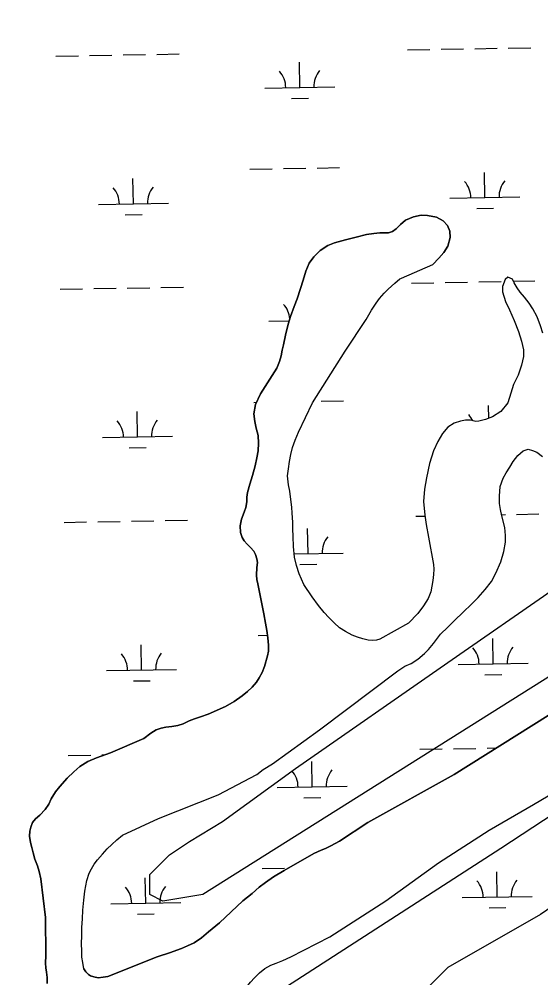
# Model space of a CAD drawing. Extents: x 3903937 to 3942190, y 260677 to 286651.
# Drawn here: x 3924328 to 3925073, y 269240 to 270608 of the extents above; entities that cross this region are included whole.
import ezdxf

# ---------------------------------------------------------------- set-up
doc = ezdxf.new("R2010")
doc.units = 0
for name, color, linetype in [('V-SITE-VEGE', 7, 'Continuous'), ('V-TOPO-SHOR', 7, 'Continuous'), ('V-WETL-SWMP', 7, 'Continuous')]:
    doc.layers.add(name, color=color, linetype=linetype)

msp = doc.modelspace()

# ---------------------------------------------------------------- linework, layer by layer
at = {"layer": 'V-SITE-VEGE'}
msp.add_lwpolyline([(3925554.4, 270116), (3925932.7, 270314.7), (3926244.8, 270532.3), (3926386.6, 270598.5), (3926462.3, 270608), (3926471.8, 270570.2), (3926433.9, 270532.3), (3926282.6, 270437.7), (3926121.8, 270333.6), (3925781.4, 270125.4), (3925251.8, 269775.3), (3924589.8, 269359), (3924533, 269349.6), (3924514.1, 269359), (3924514.1, 269387.4), (3924542.5, 269415.8), (3924570.8, 269434.7), (3924618.1, 269463.1), (3924722.2, 269538.8), (3924939.7, 269690.2)], close=True, dxfattribs=at)
msp.add_lwpolyline([(3925251.8, 269453.6), (3925072.1, 269330.6), (3924939.7, 269254.9), (3924882.9, 269198.2), (3924797.8, 269131.9), (3924684.3, 269056.2), (3924485.7, 268961.6), (3924343.9, 268885.9), (3924239.8, 268829.2), (3924031.8, 268734.5), (3923899.4, 268649.4), (3923823.7, 268602.1), (3923795.3, 268630.4), (3924220.9, 268914.3), (3924589.8, 269150.9), (3925015.3, 269425.3), (3926140.7, 270163.3)], dxfattribs=at)
at = {"layer": 'V-TOPO-SHOR'}
for points in [[(3924652.8, 269926.1), (3924653.7, 269932.6), (3924657.2, 269944.7), (3924660.8, 269957.1), (3924664.7, 269970.7), (3924667.3, 269982.3), (3924668.8, 269992.2), (3924669.4, 270003.1), (3924668.8, 270014.1), (3924666.2, 270024.6), (3924664, 270033.8), (3924662.7, 270044.9), (3924665.1, 270058.4), (3924672.2, 270073.5), (3924695.8, 270110.1), (3924699.3, 270119.6), (3924701.7, 270127.5), (3924703.2, 270135.7), (3924705.2, 270143.4), (3924707.9, 270157.2), (3924711.7, 270172.6), (3924715.1, 270183.7), (3924720.2, 270197.9), (3924724.8, 270209.2), (3924729.3, 270223.9), (3924733, 270235.8), (3924736.9, 270248.5), (3924741.8, 270260), (3924748.3, 270268.9), (3924757.7, 270278), (3924768.3, 270285), (3924778, 270288.9), (3924793.5, 270293.2), (3924808.7, 270296.9), (3924823.7, 270300.9), (3924834, 270302.1), (3924842.7, 270303), (3924849.6, 270303), (3924855.2, 270303.2), (3924860.6, 270305.1), (3924866, 270308.9), (3924872.4, 270315.1), (3924879.3, 270321), (3924890.6, 270325.9), (3924901.5, 270328.2), (3924910.9, 270327.9), (3924923.4, 270325.3), (3924933.3, 270320.3), (3924939.3, 270313.5), (3924942.5, 270305.5), (3924943.2, 270296.4), (3924939.6, 270284.2), (3924933.9, 270274.9), (3924926.8, 270267), (3924918.1, 270258.1)], [(3924984, 270034.4), (3924979.6, 270034), (3924976, 270034.7), (3924971.4, 270035.7), (3924964.9, 270035.8), (3924957.9, 270034.4), (3924948.7, 270031.4), (3924939.9, 270026), (3924932.1, 270016.7), (3924925.6, 270005.2), (3924919.2, 269992.1), (3924913.8, 269974.1), (3924909.2, 269953.7), (3924906.6, 269937.2), (3924905.1, 269919.9), (3924907, 269900.5), (3924909, 269886.8), (3924912.2, 269869.1), (3924919.3, 269830.1), (3924919.6, 269823.4), (3924919.1, 269815.5), (3924918.2, 269806.9), (3924917, 269798.9), (3924915.5, 269791.1), (3924911.8, 269781.5), (3924905.2, 269770.8), (3924896.7, 269759.9), (3924883.4, 269746.2), (3924842.7, 269723.4), (3924837.9, 269722.1), (3924832.3, 269721.3), (3924825.9, 269721.9), (3924818.2, 269723.9), (3924811, 269726.2), (3924803.4, 269729), (3924793.6, 269734.1), (3924785, 269739.7), (3924777.3, 269746.6), (3924769.7, 269754.1), (3924763.1, 269761.6), (3924755.1, 269771.6), (3924746.3, 269783.9), (3924734.3, 269801.5), (3924727.6, 269816.5), (3924723.6, 269828.5), (3924721, 269840.4), (3924719.6, 269855.7), (3924719, 269869.7), (3924718.7, 269880.7), (3924718.4, 269890.4), (3924717.4, 269903.4), (3924716.9, 269911.5), (3924715.6, 269922.7), (3924714, 269934.7), (3924712.4, 269943.6), (3924711.1, 269956.3), (3924712.1, 269966.5), (3924713.6, 269976.8), (3924715.5, 269986.7), (3924718.2, 269996.7), (3924721.6, 270007.5), (3924726.8, 270018.8), (3924746.4, 270060.5), (3924793.3, 270134.3), (3924823, 270179.6), (3924830.8, 270192.6), (3924837.3, 270203), (3924842.1, 270209.3), (3924848.7, 270217.2), (3924854.7, 270222.8), (3924863.9, 270231.2), (3924871.1, 270237.3), (3924873.8, 270238.6), (3924918.1, 270258.1)], [(3925075.2, 270160.1), (3925072.2, 270170.5), (3925067.2, 270183.4), (3925061.1, 270194.8), (3925055.9, 270202.6), (3925049.2, 270211.3), (3925043.1, 270218.7), (3925038.5, 270224.6), (3925034.6, 270231.6), (3925032, 270237), (3925025.6, 270239.7), (3925021.4, 270236.7), (3925017.6, 270226.8)], [(3925017.6, 270226.8), (3925017.8, 270219.2), (3925022.2, 270205), (3925027.7, 270193.1), (3925034.5, 270177.9), (3925040.6, 270162.3), (3925045, 270148.6), (3925047.6, 270136.3), (3925047.6, 270126.8), (3925044.7, 270114.1), (3925040.1, 270100.3), (3925033.3, 270086.7), (3925029.8, 270074.6), (3925025.3, 270060.8), (3925015.4, 270048.3), (3925003.7, 270040.4), (3924993.5, 270036.7), (3924984, 270034.4)], [(3924420.1, 269252.8), (3924418.9, 269262.1), (3924417.3, 269269.7), (3924417.1, 269277.9), (3924416.8, 269289.7), (3924417.2, 269299.8), (3924417.3, 269312.2), (3924418.1, 269324.2), (3924418.7, 269336.7), (3924420, 269351.2), (3924421.7, 269363.9), (3924424.6, 269379.1), (3924427.8, 269389.3), (3924431, 269395.5), (3924435, 269402.3), (3924439.7, 269408.5), (3924446.6, 269416.5), (3924453.6, 269424), (3924460.1, 269430.4), (3924467, 269437), (3924475.4, 269443.6), (3924526.9, 269467.6), (3924612, 269501.1), (3924666.9, 269530.4), (3924676.2, 269537.2), (3924689.3, 269545.4), (3924756.4, 269593.8), (3924868.2, 269678.2), (3924878.3, 269684.7), (3924887.2, 269688.8), (3924896.9, 269694.7), (3924906.6, 269702.7), (3924912, 269708.6), (3924919.2, 269717.1), (3924929.5, 269730.5), (3924939.7, 269740.7), (3924950.1, 269750.8), (3924960.8, 269760.9), (3924974.3, 269774.2), (3924982.9, 269783), (3924993.1, 269794.4), (3925001.9, 269805.9), (3925008.2, 269817.7), (3925015.5, 269833.9), (3925019.9, 269848.5), (3925022.1, 269861.7), (3925022, 269871.3), (3925020.9, 269882.5), (3925016.7, 269899.3), (3925014.9, 269908.2), (3925013.7, 269917.1), (3925013.4, 269927.4), (3925014.6, 269941), (3925018.9, 269953.3), (3925022.9, 269960.5), (3925028.3, 269968.7), (3925033.2, 269977.1), (3925039.8, 269985.4), (3925047.4, 269991.9), (3925054.2, 269994.4), (3925060.7, 269992.6), (3925066.6, 269990.2), (3925074.8, 269984)], [(3924367.7, 269232.1), (3924367.7, 269240.5), (3924366.9, 269248.1), (3924365.8, 269254.5), (3924365.6, 269261.3), (3924365.7, 269272.2), (3924365.2, 269326.4), (3924358.5, 269381.4), (3924356.5, 269392), (3924353.8, 269400), (3924350.1, 269409.7), (3924347.6, 269418.7), (3924345.8, 269426.1), (3924343.9, 269433.1), (3924342.6, 269442.5), (3924342.9, 269449.2), (3924344.5, 269455), (3924346.8, 269461.7), (3924351.1, 269467), (3924357.5, 269472.5), (3924365.1, 269480.2), (3924370, 269487.9), (3924373.6, 269495.5), (3924379.6, 269505.6), (3924385.8, 269513.4), (3924396.3, 269524.9), (3924405.6, 269534.1), (3924414.6, 269541.9), (3924425.9, 269549), (3924438.2, 269554.2), (3924458, 269561), (3924505.6, 269581.6), (3924515.9, 269589.3), (3924523.5, 269594), (3924530.7, 269596.3), (3924537.2, 269598), (3924545.6, 269598.8), (3924554.3, 269600.4), (3924561.8, 269602.8), (3924570.3, 269606.8), (3924577.9, 269609.9), (3924586.7, 269612.8), (3924597.5, 269616.5), (3924622.2, 269627.4), (3924634.6, 269634.4), (3924646.2, 269642.7), (3924653.6, 269648.5), (3924660.4, 269655.1), (3924666.4, 269662.1), (3924670.6, 269668), (3924674.6, 269675.7), (3924678, 269684.4), (3924682.5, 269699.8), (3924683.7, 269706.2), (3924683.8, 269715), (3924682.9, 269725.2), (3924681.2, 269735.9), (3924679.4, 269746.2), (3924676.9, 269759.6), (3924668.3, 269802.3), (3924667.1, 269808.4), (3924666.6, 269814.8), (3924667.2, 269825.5), (3924667.8, 269833), (3924667.1, 269838.1), (3924665.4, 269844), (3924662.7, 269849), (3924658.2, 269854), (3924653.4, 269858.8), (3924649.2, 269863.7), (3924646.2, 269868.5), (3924643.7, 269875.4), (3924643.2, 269885.3), (3924645.4, 269894.8), (3924649.1, 269904.4), (3924651.4, 269911.4), (3924652.7, 269919.1), (3924652.8, 269926.1)], [(3924420.1, 269252.8), (3924422.9, 269248.9), (3924425.2, 269246.3), (3924426.9, 269244.8), (3924429.8, 269243.2), (3924434.4, 269241.7), (3924440.4, 269240.3), (3924447.9, 269241), (3924454.3, 269242.3), (3924524.9, 269269.9), (3924543.6, 269276.5), (3924553.1, 269279.5), (3924559.7, 269282), (3924567.9, 269285.6), (3924577.6, 269290.3), (3924587.9, 269297.4), (3924598, 269305.8), (3924613.7, 269318.8), (3924647, 269350.1), (3924660.5, 269360.7), (3924670.6, 269369.3), (3924679.3, 269376.4), (3924691.1, 269384.3), (3924705.9, 269393.5), (3924748.3, 269417.8), (3924758.9, 269422.3), (3924764.9, 269424.8), (3924772.9, 269428.6), (3924785, 269435.4), (3924825.5, 269461.9), (3924948.8, 269530.4), (3925082.8, 269614.4)], [(3924658.1, 269233.9), (3924663.6, 269240.2), (3924670.8, 269247.4), (3924678.7, 269253.6), (3924686.9, 269258.1), (3924694.6, 269261.2), (3924704.2, 269265), (3924715.8, 269270.1), (3924771.3, 269298.5), (3924851.4, 269350.2), (3924926.4, 269404.2), (3924998.6, 269450.7), (3925062, 269487.3), (3925140.1, 269533.4)]]:
    msp.add_lwpolyline(points, dxfattribs=at)
at = {"layer": 'V-WETL-SWMP'}
for p, q in [((3924428.3, 270556.1), (3924460.3, 270556.7)), ((3924476.3, 270557), (3924508.3, 270557.5)), ((3924524.3, 270557.8), (3924556.3, 270558.4)), ((3924882.2, 270564.1), (3924914.2, 270564.7)), ((3924930.2, 270565), (3924962.1, 270565.5)), ((3924978.1, 270565.8), (3925010.1, 270566.4)), ((3925026.1, 270566.6), (3925058.1, 270567.2)), ((3924380.3, 270555.3), (3924412.3, 270555.8)), ((3924728.5, 270510.7), (3924727.9, 270546.6)), ((3924678.5, 270509.8), (3924778.5, 270511.5)), ((3924716.8, 270495), (3924740.8, 270495.4)), ((3924657.1, 270393.9), (3924689.1, 270394.5)), ((3924705.1, 270394.8), (3924737.1, 270395.4)), ((3924753.1, 270395.6), (3924785.1, 270396.2)), ((3924490.9, 270344.6), (3924490.3, 270380.6)), ((3924992.7, 270353.4), (3924992.1, 270389.4)), ((3924942.7, 270352.5), (3925042.7, 270354.3)), ((3924440.9, 270343.7), (3924540.9, 270345.5)), ((3924981, 270337.8), (3925005, 270338.2)), ((3924479.2, 270328.9), (3924503.2, 270329.4)), ((3924888, 270231.5), (3924920, 270232)), ((3924936, 270232.3), (3924968, 270232.9)), ((3924984, 270233.2), (3925016, 270233.7)), ((3925033.4, 270234), (3925064, 270234.6)), ((3924386.2, 270222.6), (3924418.2, 270223.2)), ((3924434.2, 270223.5), (3924466.2, 270224.1)), ((3924482.2, 270224.3), (3924514.2, 270224.9)), ((3924530.2, 270225.2), (3924562.2, 270225.7)), ((3924684.3, 270177.1), (3924713.3, 270177.7)), ((3924663, 270061.3), (3924666.5, 270061.4)), ((3924759, 270063), (3924791, 270063.6)), ((3924998.3, 270038.4), (3924998, 270056.8)), ((3924496.8, 270012), (3924496.1, 270048)), ((3924446.8, 270011.1), (3924546.7, 270012.8)), ((3924485, 269996.3), (3924509, 269996.7)), ((3925016.4, 269901), (3925021.9, 269901.1)), ((3925037.8, 269901.4), (3925069.8, 269902)), ((3924392, 269890), (3924424, 269890.6)), ((3924440, 269890.9), (3924472, 269891.4)), ((3924488, 269891.7), (3924520, 269892.3)), ((3924536, 269892.6), (3924568, 269893.1)), ((3924893.9, 269898.9), (3924907.2, 269899.1)), ((3924740.2, 269845.4), (3924739.6, 269881.4)), ((3924720.6, 269845.1), (3924790.2, 269846.3)), ((3924728.5, 269829.8), (3924752.5, 269830.2)), ((3924668.8, 269728.7), (3924682.3, 269728.9)), ((3925004.4, 269688.2), (3925003.8, 269724.2)), ((3924502.6, 269679.3), (3924502, 269715.3)), ((3924954.4, 269687.3), (3925054.4, 269689)), ((3924452.6, 269678.5), (3924552.6, 269680.2)), ((3924992.7, 269672.5), (3925016.7, 269673)), ((3924490.9, 269663.7), (3924514.9, 269664.1)), ((3924445.9, 269558.2), (3924450.1, 269558.3)), ((3924899.7, 269566.2), (3924931.7, 269566.8)), ((3924947.7, 269567.1), (3924979.7, 269567.6)), ((3924995.7, 269567.9), (3925009, 269568.2)), ((3924397.9, 269557.4), (3924429.9, 269558)), ((3924746.1, 269512.8), (3924745.4, 269548.8)), ((3924696.1, 269511.9), (3924796, 269513.7)), ((3924734.3, 269497.1), (3924758.3, 269497.6)), ((3924674.7, 269396.1), (3924706.7, 269396.6)), ((3924508.5, 269346.7), (3924507.8, 269382.7)), ((3925010.3, 269355.5), (3925009.7, 269391.5)), ((3924960.3, 269354.7), (3925060.3, 269356.4)), ((3924458.5, 269345.8), (3924558.5, 269347.6)), ((3924998.6, 269339.9), (3925022.6, 269340.3)), ((3924496.7, 269331.1), (3924520.7, 269331.5))]:
    msp.add_line(p, q, dxfattribs=at)
for points in [[(3924976, 270034.7), (3924971.4, 270035.7), (3924964.9, 270035.8), (3924957.9, 270034.4), (3924948.7, 270031.4), (3924939.9, 270026), (3924932.1, 270016.7), (3924925.6, 270005.2), (3924919.2, 269992.1), (3924913.8, 269974.1), (3924909.2, 269953.7), (3924906.6, 269937.2), (3924905.1, 269919.9), (3924907, 269900.5), (3924909, 269886.8), (3924912.2, 269869.1), (3924919.3, 269830.1), (3924919.6, 269823.4), (3924919.1, 269815.5), (3924918.2, 269806.9), (3924917, 269798.9), (3924915.5, 269791.1), (3924911.8, 269781.5), (3924905.2, 269770.8), (3924896.7, 269759.9), (3924883.4, 269746.2), (3924842.7, 269723.4), (3924837.9, 269722.1), (3924832.3, 269721.3), (3924825.9, 269721.8), (3924818.2, 269723.9), (3924811, 269726.2), (3924803.4, 269729), (3924793.6, 269734.1), (3924785, 269739.7), (3924777.3, 269746.6), (3924769.7, 269754.1), (3924763.1, 269761.6), (3924755.1, 269771.6), (3924746.3, 269783.9), (3924734.3, 269801.5), (3924727.6, 269816.5), (3924723.6, 269828.5), (3924721, 269840.4), (3924719.6, 269855.7), (3924719, 269869.7), (3924718.7, 269880.7), (3924718.4, 269890.4), (3924717.4, 269903.4), (3924716.9, 269911.5), (3924715.6, 269922.7), (3924714, 269934.7), (3924712.4, 269943.6), (3924711.1, 269956.3), (3924712.1, 269966.5), (3924713.6, 269976.8), (3924715.5, 269986.7), (3924718.2, 269996.7), (3924721.6, 270007.5), (3924726.8, 270018.8), (3924746.4, 270060.5), (3924793.3, 270134.3), (3924823, 270179.6), (3924830.8, 270192.6), (3924837.3, 270203), (3924842.1, 270209.3), (3924848.7, 270217.2), (3924854.7, 270222.8), (3924863.9, 270231.2), (3924871.1, 270237.3), (3924873.8, 270238.6), (3924918.1, 270258.1), (3924926.8, 270267), (3924933.9, 270274.9), (3924939.6, 270284.2), (3924943.2, 270296.4), (3924942.5, 270305.5), (3924939.3, 270313.5), (3924933.3, 270320.3), (3924923.4, 270325.3), (3924910.9, 270327.9), (3924901.5, 270328.2), (3924890.6, 270325.9), (3924879.3, 270321), (3924872.4, 270315.1), (3924866, 270308.9), (3924860.6, 270305.1), (3924855.2, 270303.2), (3924849.6, 270303), (3924842.7, 270303), (3924834, 270302.1), (3924823.7, 270300.9), (3924808.7, 270296.9), (3924793.5, 270293.2), (3924778, 270288.9), (3924768.3, 270285), (3924757.7, 270278), (3924748.3, 270268.9), (3924741.8, 270260), (3924736.9, 270248.5), (3924733, 270235.8)], [(3924733, 270235.8), (3924729.3, 270223.9), (3924724.8, 270209.2), (3924720.2, 270197.9), (3924715.1, 270183.7), (3924711.7, 270172.6), (3924707.9, 270157.2), (3924705.2, 270143.4), (3924703.2, 270135.7), (3924701.7, 270127.5), (3924699.3, 270119.6), (3924695.8, 270110.1), (3924672.2, 270073.5), (3924665.1, 270058.4), (3924662.7, 270044.9), (3924664, 270033.8), (3924666.2, 270024.6), (3924668.8, 270014.1), (3924669.4, 270003.1), (3924668.8, 269992.2), (3924667.3, 269982.3), (3924664.7, 269970.7), (3924660.8, 269957.1), (3924657.2, 269944.7), (3924653.7, 269932.6), (3924652.8, 269926.1), (3924652.7, 269919.1), (3924651.4, 269911.4), (3924649.1, 269904.4), (3924645.4, 269894.8), (3924643.2, 269885.3), (3924643.7, 269875.4), (3924646.2, 269868.5), (3924649.2, 269863.7), (3924653.4, 269858.8), (3924658.2, 269854), (3924662.7, 269849), (3924665.4, 269844), (3924667.1, 269838.1), (3924667.8, 269833), (3924667.2, 269825.5), (3924666.6, 269814.8), (3924667.1, 269808.4), (3924668.3, 269802.3), (3924676.9, 269759.6), (3924679.4, 269746.2), (3924681.2, 269735.9), (3924682.9, 269725.2), (3924683.8, 269715), (3924683.7, 269706.2), (3924682.5, 269699.8), (3924678, 269684.4), (3924674.6, 269675.7), (3924670.6, 269668), (3924666.4, 269662.1), (3924660.4, 269655.1), (3924653.6, 269648.5), (3924646.2, 269642.7), (3924634.6, 269634.4), (3924622.2, 269627.4), (3924597.5, 269616.5), (3924586.7, 269612.8), (3924577.9, 269609.9), (3924570.3, 269606.8), (3924561.8, 269602.8), (3924554.3, 269600.4), (3924545.6, 269598.8), (3924537.2, 269598), (3924530.7, 269596.3), (3924523.5, 269594), (3924515.9, 269589.3), (3924505.6, 269581.6), (3924458, 269561), (3924438.2, 269554.2), (3924425.9, 269549), (3924414.6, 269541.9), (3924405.6, 269534.1), (3924396.4, 269524.9), (3924385.8, 269513.4), (3924379.6, 269505.6), (3924373.6, 269495.5), (3924370, 269487.9), (3924365.1, 269480.2), (3924357.5, 269472.5), (3924351.1, 269467), (3924346.8, 269461.7), (3924344.5, 269455), (3924342.9, 269449.2), (3924342.6, 269442.5), (3924343.9, 269433.1), (3924345.8, 269426.1), (3924347.6, 269418.7), (3924350.1, 269409.7), (3924353.8, 269400), (3924356.5, 269392), (3924358.5, 269381.4), (3924365.2, 269326.4), (3924365.7, 269272.2), (3924365.6, 269261.3), (3924365.8, 269254.5), (3924366.9, 269248.1)], [(3925075.2, 270160.1), (3925072.2, 270170.5), (3925067.2, 270183.4), (3925061.1, 270194.8), (3925055.9, 270202.6), (3925049.2, 270211.3), (3925043.1, 270218.7), (3925038.5, 270224.6), (3925034.6, 270231.6), (3925032, 270237), (3925025.6, 270239.7), (3925021.4, 270236.7), (3925017.6, 270226.8), (3925017.8, 270219.2), (3925022.2, 270205), (3925027.7, 270193.1), (3925034.5, 270177.9), (3925040.6, 270162.3), (3925045, 270148.6), (3925047.6, 270136.3), (3925047.6, 270126.8), (3925044.7, 270114.1), (3925040.1, 270100.3), (3925033.3, 270086.7), (3925029.8, 270074.6), (3925025.3, 270060.8), (3925015.4, 270048.3), (3925003.7, 270040.4), (3924993.5, 270036.7), (3924984, 270034.4), (3924979.6, 270034), (3924976, 270034.7)], [(3924467, 269437), (3924475.4, 269443.6), (3924526.9, 269467.6), (3924612, 269501.1), (3924666.9, 269530.4), (3924676.2, 269537.2), (3924689.3, 269545.4), (3924756.4, 269593.8), (3924868.2, 269678.2), (3924878.3, 269684.7), (3924887.2, 269688.8), (3924896.9, 269694.7), (3924906.6, 269702.7), (3924912, 269708.6), (3924919.2, 269717.1), (3924929.5, 269730.5), (3924939.7, 269740.7), (3924950.1, 269750.8), (3924960.8, 269760.9), (3924974.3, 269774.2), (3924982.9, 269783), (3924993.1, 269794.4), (3925001.9, 269805.9), (3925008.2, 269817.7), (3925015.5, 269833.9), (3925019.9, 269848.5), (3925022.1, 269861.7), (3925022, 269871.3), (3925020.9, 269882.5), (3925016.7, 269899.3), (3925014.9, 269908.2), (3925013.7, 269917.1), (3925013.4, 269927.4), (3925014.6, 269941), (3925018.9, 269953.3), (3925022.9, 269960.5), (3925028.3, 269968.7), (3925033.2, 269977.1), (3925039.8, 269985.4), (3925047.4, 269991.9), (3925054.2, 269994.4), (3925060.7, 269992.6), (3925066.6, 269990.2), (3925074.8, 269984)], [(3925082.8, 269614.4), (3924948.8, 269530.4), (3924825.5, 269461.9), (3924785, 269435.4), (3924772.9, 269428.6), (3924764.9, 269424.8), (3924758.9, 269422.3), (3924748.3, 269417.8), (3924705.9, 269393.5), (3924691.1, 269384.3), (3924679.3, 269376.4), (3924670.6, 269369.3), (3924660.5, 269360.7), (3924647, 269350.1), (3924613.7, 269318.8), (3924598, 269305.8), (3924587.9, 269297.4), (3924577.6, 269290.3), (3924567.9, 269285.6), (3924559.7, 269282), (3924553.1, 269279.5), (3924543.6, 269276.5), (3924524.9, 269269.9), (3924454.3, 269242.3), (3924447.9, 269241), (3924440.4, 269240.3), (3924434.4, 269241.7), (3924429.8, 269243.2), (3924426.9, 269244.8), (3924425.2, 269246.3), (3924422.9, 269248.9), (3924420.1, 269252.8), (3924418.9, 269262.1), (3924417.3, 269269.7), (3924417.1, 269277.9), (3924416.8, 269289.7), (3924417.2, 269299.8), (3924417.3, 269312.2), (3924418.1, 269324.2), (3924418.7, 269336.7), (3924420, 269351.2), (3924421.7, 269363.9), (3924424.6, 269379.1), (3924427.8, 269389.3), (3924431, 269395.5), (3924435, 269402.3), (3924439.7, 269408.5), (3924446.6, 269416.5), (3924453.6, 269424), (3924460.1, 269430.4), (3924467, 269437)], [(3924540.7, 269145.2), (3924596, 269184.1), (3924611.9, 269192.7), (3924618.6, 269196.4), (3924628.6, 269202.9), (3924635.3, 269208.5), (3924641.4, 269214.3), (3924652, 269226.3), (3924658.1, 269233.9), (3924663.6, 269240.2), (3924670.8, 269247.4), (3924678.7, 269253.6), (3924686.9, 269258.1), (3924694.6, 269261.2), (3924704.2, 269265), (3924715.8, 269270.1), (3924771.3, 269298.5), (3924851.4, 269350.2), (3924926.4, 269404.2), (3924998.6, 269450.7), (3925062, 269487.3), (3925140.1, 269533.4)], [(3924366.9, 269248.1), (3924367.7, 269240.5), (3924367.7, 269232.1)]]:
    msp.add_lwpolyline(points, dxfattribs=at)
for centre, start, end in [((3924673.2, 270510.2), 0.2366, 41.7802), ((3924783.7, 270512.1), 140.2366, 181.7802), ((3924435.7, 270344.1), 0.2366, 41.7802), ((3924546.1, 270346), 140.2366, 181.7802), ((3924937.5, 270352.9), 0.2366, 41.7802), ((3925048, 270354.9), 140.2366, 181.7802), ((3924679.1, 270177.5), 5.1345, 41.7802), ((3924943.3, 270020.3), 24.287, 41.7802), ((3924441.5, 270011.5), 0.2366, 41.7802), ((3924552, 270013.4), 140.2366, 181.7802), ((3924795.4, 269846.9), 140.2366, 181.7802), ((3924949.2, 269687.7), 0.2366, 41.7802), ((3925059.7, 269689.6), 140.2366, 181.7802), ((3924447.4, 269678.8), 0.2366, 41.7802), ((3924557.8, 269680.8), 140.2366, 181.7802), ((3924690.8, 269512.3), 0.2366, 41.7802), ((3924801.3, 269514.2), 140.2366, 181.7802), ((3924453.2, 269346.2), 0.2366, 41.7802), ((3924563.7, 269348.2), 140.2366, 181.7802), ((3924955.1, 269355), 0.2366, 41.7802), ((3925065.5, 269357), 140.2366, 181.7802)]:
    msp.add_arc(centre, 35.2, start, end, dxfattribs=at)

doc.saveas('drawing.dxf')
